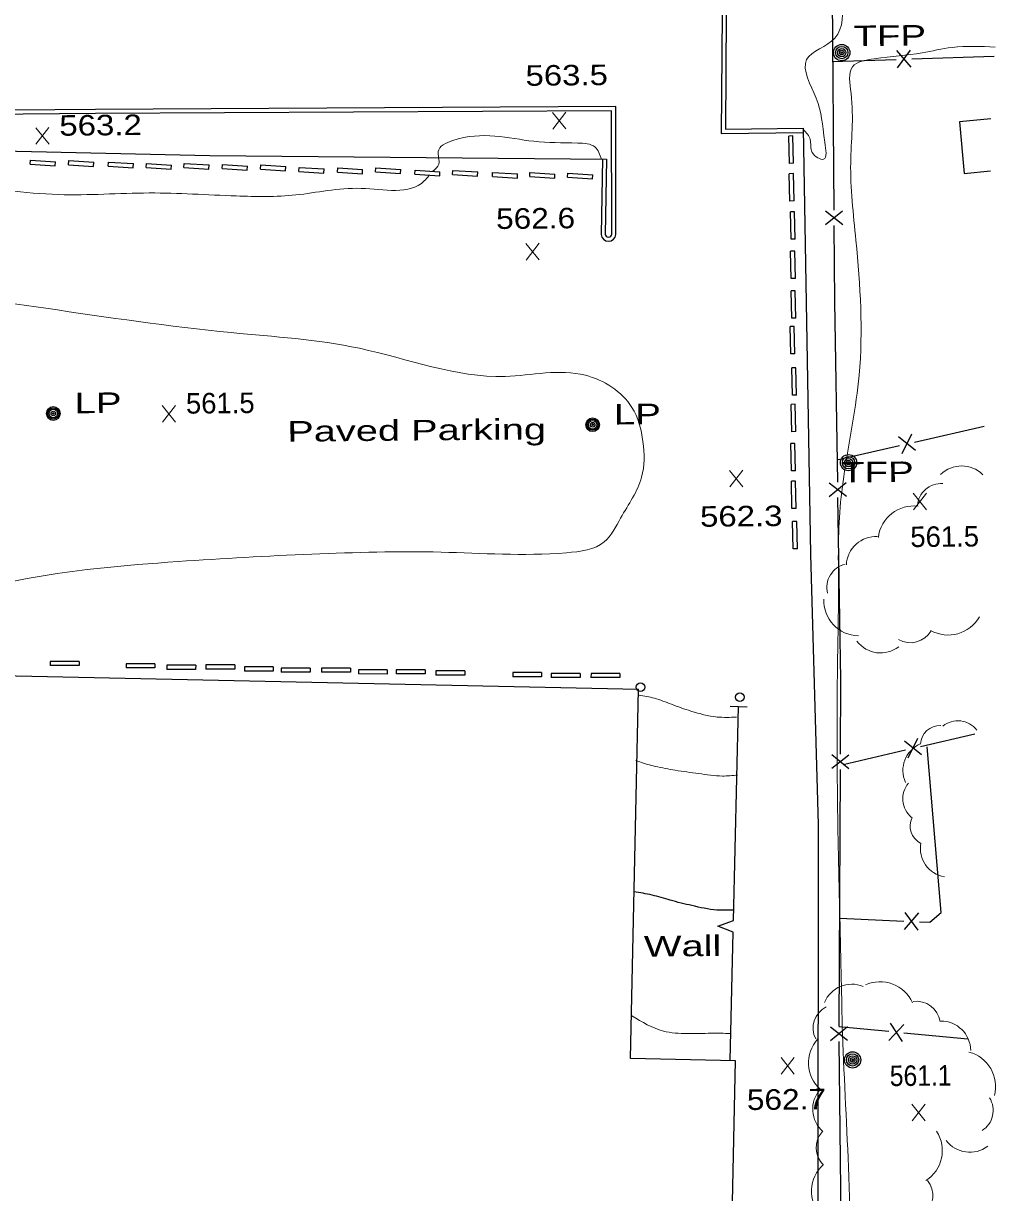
# Model space of a CAD drawing. Extents: x 2361708 to 2370558, y 6977955 to 6991887.
# Drawn here: x 2366796.4 to 2367023.8, y 6986482.1 to 6986755.5 of the extents above; entities that cross this region are included whole.
import ezdxf

# ---------------------------------------------------------------- set-up
doc = ezdxf.new("R2010")
doc.units = 0
doc.header["$LTSCALE"] = 1.9
for name, color, linetype, lineweight in [('11', 7, 'Continuous', 25), ('17', 7, 'Continuous', 25), ('18', 7, 'Continuous', 25), ('2', 7, 'Continuous', 25), ('20', 7, 'Continuous', 25), ('29', 7, 'Continuous', 13), ('31', 7, 'Continuous', 13), ('35', 7, 'Continuous', 13), ('7', 7, 'Continuous', 25)]:
    doc.layers.add(name, color=color, linetype=linetype, lineweight=lineweight)

msp = doc.modelspace()

# ---------------------------------------------------------------- linework, layer by layer
at = {"layer": '11'}
msp.add_lwpolyline([(2367022.728, 6986733.128), (2367015.354, 6986732.468), (2367016.449, 6986720.407), (2367022.634, 6986720.967)], dxfattribs=at)
msp.add_lwpolyline([(2366725.976, 6986429.298), (2366936.012, 6986424.548), (2366936.16, 6986430.989), (2366946.333, 6986430.756), (2366946.826, 6986452.562), (2366945.105, 6986452.595), (2366945.332, 6986463.498), (2366962.235, 6986463.149), (2366962.364, 6986469.641), (2366965.885, 6986469.564), (2366966.022, 6986476.116), (2366962.191, 6986476.199), (2366962.972, 6986512.868), (2366938.416, 6986513.395), (2366940.255, 6986599.697), (2366765.561, 6986603.424), (2366765.653, 6986607.385), (2366726.593, 6986608.243), (2366724.888, 6986531.023), (2366728.349, 6986530.946)], close=True, dxfattribs=at)
at = {"layer": '17'}
for p, q in [((2366986.05, 6986711.798), (2366985.657, 6986763.587)), ((2366985.589, 6986746.565), (2367000.585, 6986747.068)), ((2367004.043, 6986745.221), (2367000.716, 6986749.109)), ((2367000.844, 6986745.111), (2367003.915, 6986749.219)), ((2367004.184, 6986747.192), (2367023.438, 6986747.845)), ((2366988.043, 6986708.407), (2366984.022, 6986711.578)), ((2366988.022, 6986711.606), (2366984.042, 6986708.379)), ((2367001.962, 6986654.887), (2367004.179, 6986659.498)), ((2367004.837, 6986657.564), (2367021.152, 6986661.329)), ((2366986.706, 6986653.391), (2367001.325, 6986656.761)), ((2367005.076, 6986655.606), (2367001.065, 6986658.778)), ((2366988.908, 6986644.832), (2366984.858, 6986647.963)), ((2366988.857, 6986648.031), (2366984.908, 6986644.764)), ((2367003.38, 6986583.737), (2367005.596, 6986588.358)), ((2367006.244, 6986586.424), (2367018.947, 6986589.385)), ((2366988.134, 6986582.211), (2367002.742, 6986585.611)), ((2367006.503, 6986584.466), (2367002.473, 6986587.638)), ((2366989.493, 6986584.395), (2366985.483, 6986581.216)), ((2366989.483, 6986581.194), (2366985.492, 6986584.416)), ((2366987.206, 6986521.01), (2366987.505, 6986581.005)), ((2367002.502, 6986543.596), (2367005.865, 6986547.458)), ((2367005.693, 6986543.457), (2367002.674, 6986547.598)), ((2366987.396, 6986546.222), (2367002.383, 6986545.575)), ((2366989.199, 6986517.628), (2366985.158, 6986520.78)), ((2366989.158, 6986520.828), (2366985.198, 6986517.58)), ((2366998.799, 6986519.71), (2366987.108, 6986520.808)), ((2367002.364, 6986521.354), (2366998.808, 6986517.67)), ((2366999.181, 6986521.654), (2367001.991, 6986517.37)), ((2366987.941, 6986457.414), (2366987.23, 6986517.41)), ((2367017.316, 6986517.976), (2367002.383, 6986519.374))]:
    msp.add_line(p, q, dxfattribs=at)
for points in [[(2366986.885, 6986648.203), (2366986.213, 6986690.428), (2366986.074, 6986708.198)], [(2366987.52, 6986584.606), (2366987.614, 6986602.087), (2366986.94, 6986644.603)], [(2367005.975, 6986545.419), (2367008.436, 6986545.313), (2367011.084, 6986547.568), (2367007.826, 6986586.289)]]:
    msp.add_lwpolyline(points, dxfattribs=at)
at = {"layer": '18'}
for p, q in [((2366962.53, 6986545.716), (2366963.714, 6986595.71)), ((2366961.761, 6986512.957), (2366962.466, 6986542.945))]:
    msp.add_line(p, q, dxfattribs=at)
for points in [[(2366961.713, 6986595.791), (2366963.714, 6986595.71), (2366965.714, 6986595.629)], [(2366962.466, 6986542.945), (2366958.873, 6986544.351), (2366962.53, 6986545.716)]]:
    msp.add_lwpolyline(points, dxfattribs=at)
at = {"layer": '2'}
for p, q in [((2366976.384, 6986729.167), (2366975.424, 6986729.148)), ((2366975.565, 6986722.749), (2366975.424, 6986729.148)), ((2366976.525, 6986722.768), (2366976.384, 6986729.167)), ((2366798.008, 6986722.558), (2366798.069, 6986723.519)), ((2366798.008, 6986722.558), (2366803.853, 6986722.184)), ((2366798.069, 6986723.519), (2366803.913, 6986723.145)), ((2366803.853, 6986722.184), (2366803.913, 6986723.145)), ((2366806.98, 6986722.424), (2366807.041, 6986723.384)), ((2366806.98, 6986722.424), (2366812.824, 6986722.05)), ((2366807.041, 6986723.384), (2366812.885, 6986723.01)), ((2366812.824, 6986722.05), (2366812.885, 6986723.01)), ((2366816.264, 6986722.102), (2366816.325, 6986723.063)), ((2366816.264, 6986722.102), (2366822.107, 6986721.728)), ((2366816.325, 6986723.063), (2366822.168, 6986722.689)), ((2366822.107, 6986721.728), (2366822.168, 6986722.689)), ((2366825.138, 6986721.757), (2366825.198, 6986722.718)), ((2366825.198, 6986722.718), (2366831.042, 6986722.343)), ((2366830.981, 6986721.383), (2366831.042, 6986722.343)), ((2366833.937, 6986721.79), (2366833.998, 6986722.751)), ((2366833.998, 6986722.751), (2366839.842, 6986722.377)), ((2366839.781, 6986721.416), (2366839.842, 6986722.377)), ((2366842.95, 6986721.546), (2366843.012, 6986722.507)), ((2366843.012, 6986722.507), (2366848.855, 6986722.133)), ((2366848.794, 6986721.172), (2366848.855, 6986722.133)), ((2366851.892, 6986721.411), (2366851.953, 6986722.372)), ((2366851.953, 6986722.372), (2366857.797, 6986721.998)), ((2366931.853, 6986723.773), (2366931.542, 6986706.138)), ((2366932.814, 6986723.752), (2366932.501, 6986706.118)), ((2366976.525, 6986722.768), (2366975.565, 6986722.749)), ((2366825.138, 6986721.757), (2366830.981, 6986721.383)), ((2366833.937, 6986721.79), (2366839.781, 6986721.416)), ((2366842.95, 6986721.546), (2366848.794, 6986721.172)), ((2366851.892, 6986721.411), (2366857.736, 6986721.037)), ((2366857.736, 6986721.037), (2366857.797, 6986721.998)), ((2366860.828, 6986720.846), (2366860.888, 6986721.807)), ((2366860.828, 6986720.846), (2366866.672, 6986720.472)), ((2366860.888, 6986721.807), (2366866.733, 6986721.433)), ((2366866.672, 6986720.472), (2366866.733, 6986721.433)), ((2366869.869, 6986720.712), (2366869.93, 6986721.673)), ((2366869.869, 6986720.712), (2366875.713, 6986720.338)), ((2366869.93, 6986721.673), (2366875.774, 6986721.299)), ((2366875.713, 6986720.338), (2366875.774, 6986721.299)), ((2366878.81, 6986720.737), (2366878.87, 6986721.698)), ((2366878.81, 6986720.737), (2366884.654, 6986720.363)), ((2366878.87, 6986721.698), (2366884.715, 6986721.324)), ((2366884.654, 6986720.363), (2366884.715, 6986721.324)), ((2366887.955, 6986720.214), (2366888.016, 6986721.175)), ((2366887.955, 6986720.214), (2366893.799, 6986719.84)), ((2366888.016, 6986721.175), (2366893.86, 6986720.801)), ((2366893.799, 6986719.84), (2366893.86, 6986720.801)), ((2366896.796, 6986720.149), (2366896.857, 6986721.109)), ((2366896.796, 6986720.149), (2366902.64, 6986719.774)), ((2366896.857, 6986721.109), (2366902.701, 6986720.735)), ((2366902.64, 6986719.774), (2366902.701, 6986720.735)), ((2366906.111, 6986719.687), (2366906.172, 6986720.648)), ((2366906.111, 6986719.687), (2366911.955, 6986719.313)), ((2366906.172, 6986720.648), (2366912.016, 6986720.273)), ((2366911.955, 6986719.313), (2366912.016, 6986720.273)), ((2366914.841, 6986719.66), (2366914.902, 6986720.621)), ((2366914.841, 6986719.66), (2366920.686, 6986719.286)), ((2366914.902, 6986720.621), (2366920.746, 6986720.247)), ((2366920.686, 6986719.286), (2366920.746, 6986720.247)), ((2366923.684, 6986719.485), (2366923.745, 6986720.445)), ((2366923.684, 6986719.485), (2366929.527, 6986719.11)), ((2366923.745, 6986720.445), (2366929.588, 6986720.071)), ((2366929.527, 6986719.11), (2366929.588, 6986720.071)), ((2366976.518, 6986720.358), (2366975.558, 6986720.338)), ((2366975.699, 6986713.939), (2366975.558, 6986720.338)), ((2366976.659, 6986713.958), (2366976.518, 6986720.358)), ((2366976.659, 6986713.958), (2366975.699, 6986713.939)), ((2366976.803, 6986711.45), (2366975.843, 6986711.431)), ((2366975.984, 6986705.032), (2366975.843, 6986711.431)), ((2366976.944, 6986705.051), (2366976.803, 6986711.45)), ((2366976.944, 6986705.051), (2366975.984, 6986705.032)), ((2366976.831, 6986702.23), (2366975.871, 6986702.21)), ((2366976.012, 6986695.811), (2366975.871, 6986702.21)), ((2366976.972, 6986695.83), (2366976.831, 6986702.23)), ((2366976.972, 6986695.83), (2366976.012, 6986695.811)), ((2366976.959, 6986692.93), (2366975.999, 6986692.911)), ((2366976.14, 6986686.513), (2366975.999, 6986692.911)), ((2366977.1, 6986686.532), (2366976.959, 6986692.93)), ((2366977.1, 6986686.532), (2366976.14, 6986686.513)), ((2366976.698, 6986684.618), (2366975.739, 6986684.598)), ((2366975.879, 6986678.2), (2366975.739, 6986684.598)), ((2366976.839, 6986678.219), (2366976.698, 6986684.618)), ((2366976.839, 6986678.219), (2366975.879, 6986678.2)), ((2366977.1, 6986674.941), (2366976.14, 6986674.922)), ((2366976.281, 6986668.523), (2366976.14, 6986674.922)), ((2366977.241, 6986668.542), (2366977.1, 6986674.941)), ((2366977.241, 6986668.542), (2366976.281, 6986668.523)), ((2366976.931, 6986666.419), (2366975.972, 6986666.4)), ((2366976.112, 6986660), (2366975.972, 6986666.4)), ((2366977.072, 6986660.02), (2366976.931, 6986666.419)), ((2366977.072, 6986660.02), (2366976.112, 6986660)), ((2366976.889, 6986657.268), (2366975.929, 6986657.249)), ((2366976.07, 6986650.85), (2366975.929, 6986657.249)), ((2366977.029, 6986650.869), (2366976.889, 6986657.268)), ((2366977.002, 6986648.458), (2366976.043, 6986648.439)), ((2366976.184, 6986642.04), (2366976.043, 6986648.439)), ((2366977.029, 6986650.869), (2366976.07, 6986650.85)), ((2366977.144, 6986642.06), (2366977.002, 6986648.458)), ((2366977.144, 6986642.06), (2366976.184, 6986642.04)), ((2366977.303, 6986638.991), (2366976.343, 6986638.972)), ((2366976.484, 6986632.573), (2366976.343, 6986638.972)), ((2366977.444, 6986632.592), (2366977.303, 6986638.991)), ((2366977.444, 6986632.592), (2366976.484, 6986632.573)), ((2366802.695, 6986606.297), (2366802.694, 6986605.337)), ((2366809.445, 6986605.332), (2366802.694, 6986605.337)), ((2366809.446, 6986606.292), (2366802.695, 6986606.297)), ((2366809.446, 6986606.292), (2366809.445, 6986605.332)), ((2366820.432, 6986605.716), (2366820.431, 6986604.756)), ((2366827.181, 6986604.75), (2366820.431, 6986604.756)), ((2366827.182, 6986605.711), (2366820.432, 6986605.716)), ((2366827.182, 6986605.711), (2366827.181, 6986604.75)), ((2366829.966, 6986605.387), (2366829.964, 6986604.427)), ((2366836.716, 6986605.381), (2366829.966, 6986605.387)), ((2366836.716, 6986605.381), (2366836.715, 6986604.421)), ((2366839.115, 6986605.454), (2366839.114, 6986604.494)), ((2366845.865, 6986604.488), (2366839.114, 6986604.494)), ((2366845.866, 6986605.448), (2366839.115, 6986605.454)), ((2366845.866, 6986605.448), (2366845.865, 6986604.488)), ((2366848.12, 6986605), (2366848.119, 6986604.039)), ((2366854.87, 6986604.994), (2366848.12, 6986605)), ((2366854.87, 6986604.994), (2366854.869, 6986604.034)), ((2366856.713, 6986604.732), (2366856.712, 6986603.772)), ((2366863.463, 6986604.726), (2366856.713, 6986604.732)), ((2366863.463, 6986604.726), (2366863.462, 6986603.766)), ((2366866.174, 6986604.721), (2366866.173, 6986603.761)), ((2366872.924, 6986604.716), (2366866.174, 6986604.721)), ((2366872.924, 6986604.716), (2366872.923, 6986603.756)), ((2366836.715, 6986604.421), (2366829.964, 6986604.427)), ((2366854.869, 6986604.034), (2366848.119, 6986604.039)), ((2366863.462, 6986603.766), (2366856.712, 6986603.772)), ((2366872.923, 6986603.756), (2366866.173, 6986603.761)), ((2366874.768, 6986604.303), (2366874.767, 6986603.343)), ((2366881.517, 6986603.337), (2366874.767, 6986603.343)), ((2366881.518, 6986604.297), (2366874.768, 6986604.303)), ((2366881.518, 6986604.297), (2366881.517, 6986603.337)), ((2366883.608, 6986604.337), (2366883.607, 6986603.378)), ((2366890.357, 6986603.372), (2366883.607, 6986603.378)), ((2366890.358, 6986604.332), (2366883.608, 6986604.337)), ((2366890.358, 6986604.332), (2366890.357, 6986603.372)), ((2366892.921, 6986604.056), (2366892.92, 6986603.096)), ((2366899.671, 6986603.09), (2366892.92, 6986603.096)), ((2366899.671, 6986604.05), (2366892.921, 6986604.056)), ((2366899.671, 6986604.05), (2366899.671, 6986603.09)), ((2366917.626, 6986603.671), (2366910.875, 6986603.677)), ((2366910.875, 6986603.677), (2366910.875, 6986602.717)), ((2366917.625, 6986602.711), (2366910.875, 6986602.717)), ((2366917.626, 6986603.671), (2366917.625, 6986602.711)), ((2366919.888, 6986603.493), (2366919.887, 6986602.533)), ((2366926.637, 6986602.527), (2366919.887, 6986602.533)), ((2366926.638, 6986603.487), (2366919.888, 6986603.493)), ((2366926.638, 6986603.487), (2366926.637, 6986602.527)), ((2366929.178, 6986603.451), (2366929.177, 6986602.491)), ((2366935.928, 6986602.485), (2366929.177, 6986602.491)), ((2366935.929, 6986603.445), (2366929.178, 6986603.451)), ((2366935.929, 6986603.445), (2366935.928, 6986602.485))]:
    msp.add_line(p, q, dxfattribs=at)
for points in [[(2366959.842, 6986757.721), (2366959.648, 6986729.747), (2366978.786, 6986730)], [(2366960.802, 6986757.71), (2366960.619, 6986730.717), (2366978.777, 6986730.96)], [(2366934.991, 6986706.151), (2366934.967, 6986736.043), (2366813.267, 6986735.374), (2366727.72, 6986734.62), (2366727.585, 6986712.038)], [(2366934.031, 6986706.152), (2366934.006, 6986735.073), (2366813.276, 6986734.414), (2366728.679, 6986733.669), (2366728.546, 6986712.036)], [(2366978.777, 6986730.96), (2366980.486, 6986631.291), (2366982.347, 6986568.135), (2366982.177, 6986381.135), (2366897.512, 6986381.199), (2366784.559, 6986380.984), (2366694.932, 6986384.401), (2366631.052, 6986388.343)], [(2366732.173, 6986727.022), (2366840.001, 6986724.588), (2366932.814, 6986723.752)]]:
    msp.add_lwpolyline(points, dxfattribs=at)
for radius in [1.729, 0.769]:
    msp.add_arc((2366933.265, 6986706.273), radius, 184.44701, 355.98194, dxfattribs=at)
at = {"layer": '20'}
for centre, radius in [((2366987.819, 6986748.646), 1.9), ((2366987.819, 6986748.646), 1.442), ((2366987.819, 6986748.646), 0.973), ((2366987.819, 6986748.646), 0.539), ((2366987.819, 6986748.646), 0.192), ((2366803.424, 6986664.257), 1.6), ((2366803.424, 6986664.257), 1.3), ((2366803.424, 6986664.257), 1), ((2366803.424, 6986664.257), 0.539), ((2366803.424, 6986664.257), 0.192), ((2366929.565, 6986661.628), 1.6), ((2366929.565, 6986661.628), 1.3), ((2366929.565, 6986661.628), 1), ((2366929.565, 6986661.628), 0.539), ((2366929.565, 6986661.628), 0.192), ((2366989.412, 6986652.757), 1.9), ((2366989.412, 6986652.757), 1.442), ((2366989.412, 6986652.757), 0.973), ((2366989.412, 6986652.757), 0.539), ((2366989.412, 6986652.757), 0.192), ((2366990.361, 6986513.099), 1.9), ((2366990.361, 6986513.099), 1.442), ((2366990.361, 6986513.099), 0.973), ((2366990.361, 6986513.099), 0.539), ((2366990.361, 6986513.099), 0.192)]:
    msp.add_circle(centre, radius, dxfattribs=at)
at = {"layer": '29'}
for centre, radius, start, end in [((2367015.864, 6986645.035), 6.976, 44.82125, 134.82125), ((2367011.098, 6986642.325), 5.574, 86.37682, 176.37682), ((2367004.692, 6986634.282), 8.367, 83.09156, 173.09156), ((2366995.866, 6986628.532), 6.976, 87.22092, 177.22092), ((2366989.92, 6986623.603), 5.574, 103.70121, 193.70121), ((2366991.98, 6986620.609), 8.367, 178.25566, 268.25566), ((2367012.714, 6986620.827), 8.367, 240.61566, 330.61566), ((2367003.869, 6986616.228), 5.574, 240.16006, 330.16006), ((2366996.916, 6986615.244), 6.976, 217.36832, 307.36832), ((2367010.753, 6986586.749), 4.525, 87.19167, 177.19167), ((2367014.977, 6986586.735), 5.662, 38.28161, 128.28161), ((2367008.922, 6986580.779), 6.791, 114.08676, 204.08676), ((2367007.763, 6986574.179), 5.662, 140.28257, 230.28257), ((2367008.341, 6986567.771), 4.525, 153.27091, 243.27091), ((2367012.998, 6986562.597), 6.791, 170.06813, 260.06813), ((2366990.195, 6986523.854), 6.953, 67.46087, 157.46087), ((2366996.767, 6986523.04), 8.339, 24.15546, 114.15546), ((2366986.687, 6986520.535), 5.556, 116.94465, 206.94465), ((2367005.307, 6986521.254), 5.556, 8.20209, 98.20209), ((2367011.025, 6986515.234), 6.953, 0.51476, 90.51476), ((2366988.396, 6986512.4), 8.339, 138.14634, 228.14634), ((2367015.473, 6986506.857), 8.339, 345.41914, 75.41914), ((2366987.983, 6986501.595), 6.953, 138.71502, 228.71502), ((2367017.684, 6986501.271), 5.556, 301.99114, 31.99114), ((2366987.377, 6986492.558), 5.556, 137.07283, 227.07283), ((2367002.996, 6986491.909), 8.339, 302.59662, 32.59662), ((2367017.771, 6986498.461), 6.953, 217.1387, 307.1387), ((2366989.069, 6986482.389), 8.339, 132.28995, 222.28995), ((2367003.584, 6986481.347), 5.556, 309.64887, 39.64887)]:
    msp.add_arc(centre, radius, start, end, dxfattribs=at)
at = {"layer": '31'}
for p, q in [((2366923.326, 6986730.812), (2366920.209, 6986734.662)), ((2366920.246, 6986730.782), (2366923.289, 6986734.691)), ((2366802.414, 6986727.241), (2366799.297, 6986731.091)), ((2366799.334, 6986727.211), (2366802.377, 6986731.12)), ((2366917.068, 6986700.181), (2366913.95, 6986704.031)), ((2366913.987, 6986700.152), (2366917.03, 6986704.061)), ((2366832.024, 6986662.259), (2366828.908, 6986666.11)), ((2366828.944, 6986662.23), (2366831.987, 6986666.139)), ((2366961.635, 6986647.072), (2366964.678, 6986650.981)), ((2366964.715, 6986647.102), (2366961.598, 6986650.952)), ((2367007.678, 6986641.77), (2367004.561, 6986645.621)), ((2367004.598, 6986641.741), (2367007.641, 6986645.65)), ((2366976.732, 6986509.779), (2366973.616, 6986513.63)), ((2366973.653, 6986509.75), (2366976.696, 6986513.659)), ((2367007.358, 6986498.891), (2367004.241, 6986502.741)), ((2367004.278, 6986498.861), (2367007.321, 6986502.77))]:
    msp.add_line(p, q, dxfattribs=at)
at = {"layer": '31', "lineweight": 25}
msp.add_spline([(2366962.547, 6986548.126), (2366958.616, 6986548.149), (2366952.756, 6986549.183), (2366947.724, 6986550.445), (2366943.462, 6986551.625), (2366939.215, 6986552.404)], degree=3, dxfattribs=at)
at = {"layer": '35'}
for points in [[(2366987.981, 6986763.198), (2366988.009, 6986761.279), (2366986.237, 6986752.052), (2366979.615, 6986747.008), (2366981.841, 6986737.959), (2366983.869, 6986727.698), (2366983.567, 6986723.695), (2366980.941, 6986725.27), (2366980.432, 6986728.345), (2366978.88, 6986730.641)], [(2367023.738, 6986749.948), (2367013.619, 6986749.852), (2367006.6, 6986748.605), (2366995.444, 6986747.209), (2366990.341, 6986745.34), (2366990, 6986739.157), (2366989.915, 6986722.865), (2366991.127, 6986704.756), (2366991.887, 6986673.251), (2366988.481, 6986650.758), (2366987.352, 6986641.137), (2366987.053, 6986622.203), (2366986.833, 6986605.37), (2366986.743, 6986590.688), (2366986.997, 6986562.91), (2366987.687, 6986533.495), (2366987.954, 6986521.247), (2366989.38, 6986488.059), (2366990.04, 6986450.193), (2366989.98, 6986419.741), (2366989.959, 6986405.09), (2366990.565, 6986389.845), (2366990.942, 6986380.648), (2366989.972, 6986374.369), (2366986.994, 6986375.141), (2366984.882, 6986378.551), (2366976.556, 6986380.181), (2366965.014, 6986380.362), (2366948.545, 6986380.094), (2366929.743, 6986381.326), (2366910.19, 6986381.56), (2366889.415, 6986381.992), (2366870.226, 6986382.78), (2366869.195, 6986383.97)], [(2366931.644, 6986723.711), (2366930.127, 6986726.556), (2366926.098, 6986727.488), (2366915.803, 6986727.92), (2366896.841, 6986728.079), (2366893.425, 6986725.487), (2366893.593, 6986722.598), (2366892.119, 6986720.884)], [(2366891.238, 6986719.856), (2366890.19, 6986718.646), (2366875.406, 6986716.895), (2366860.11, 6986715.359), (2366846.181, 6986715.127), (2366825.874, 6986715.823), (2366804.646, 6986715.462), (2366781.016, 6986717.506), (2366764.732, 6986717.822), (2366751.782, 6986717.748), (2366743.267, 6986718.227), (2366736.168, 6986718.099), (2366733.044, 6986718.46)], [(2366730.443, 6986614.59), (2366744.141, 6986618.071), (2366769.51, 6986620.352), (2366794.955, 6986625.245), (2366832.604, 6986629.633), (2366863.879, 6986631.371), (2366894.157, 6986631.839), (2366923.42, 6986631.688), (2366932.296, 6986634.232), (2366936.113, 6986639.809), (2366941.022, 6986649.376), (2366941.333, 6986657.689), (2366938.737, 6986665.695), (2366927.864, 6986673.202), (2366909.066, 6986672.943), (2366875.032, 6986679.5), (2366845.056, 6986683.164), (2366801.689, 6986688.852), (2366765.388, 6986693.037), (2366740.787, 6986693.002), (2366717.311, 6986689.339), (2366699.871, 6986687.143)], [(2366868.457, 6986384.822), (2366865.474, 6986388.284), (2366866.498, 6986402.495), (2366860.138, 6986407.784), (2366851.487, 6986408.822), (2366821.872, 6986410.331), (2366794.873, 6986411.133), (2366770.463, 6986412.031), (2366743.627, 6986413.606), (2366725.518, 6986415.484), (2366710.239, 6986419.488), (2366701.568, 6986428.006), (2366698.679, 6986441.48), (2366695.485, 6986459.8), (2366692.971, 6986476.927), (2366692.195, 6986496.53), (2366693.808, 6986515.126), (2366698.154, 6986534.509), (2366700.997, 6986560.417), (2366709.202, 6986587.256), (2366717.142, 6986600.983), (2366721.875, 6986602.788), (2366722.497, 6986614.094), (2366724.46, 6986616.983)], [(2366963.197, 6986593.245), (2366958.697, 6986593.282), (2366952.564, 6986594.663), (2366947.988, 6986596.27), (2366944.014, 6986597.682), (2366940.407, 6986598.408)], [(2366963.466, 6986579.706), (2366959.908, 6986579.483), (2366954.352, 6986580.06), (2366948.895, 6986580.838), (2366944.216, 6986581.743), (2366940.576, 6986582.778), (2366939.683, 6986583.1)], [(2366961.792, 6986519.288), (2366957.261, 6986519.325), (2366951.662, 6986519.242), (2366946.105, 6986519.848), (2366938.761, 6986523.388)]]:
    msp.add_spline(points, degree=3, dxfattribs=at)
at = {"layer": '7'}
for centre in [(2366940.75, 6986600.241), (2366963.993, 6986597.932)]:
    msp.add_circle(centre, 1, dxfattribs=at)

# ---------------------------------------------------------------- texts
at = {"layer": '18', "width": 1.45}
msp.add_text('Wall', height=4.8, rotation=0.545, dxfattribs=at).set_placement((2366941.579, 6986537.246))
at = {"layer": '2', "width": 1.45}
msp.add_text('Paved Parking', height=4.8, rotation=0.545, dxfattribs=at).set_placement((2366858.149, 6986657.658))
at = {"layer": '20', "width": 1.4}
for s, p in [('  TFP', (2366985.595, 6986750.105)), ('  LP', (2366803.424, 6986664.257)), ('  LP', (2366929.565, 6986661.627)), ('  TFP', (2366982.707, 6986648.053))]:
    msp.add_text(s, height=4.8, rotation=0.545, dxfattribs=at).set_placement(p)
at = {"layer": '31'}
for s, width, p in [('563.5', 1.2, (2366913.88, 6986740.882)), ('563.2', 1.2, (2366804.855, 6986729.204)), ('562.6', 1.15, (2366907.008, 6986707.405)), ('562.3', 1.2, (2366954.703, 6986637.766)), ('561.1', 0.9, (2366999.08, 6986506.972)), ('562.7', 1.15, (2366965.662, 6986501.383))]:
    msp.add_text(s, height=4.8, rotation=0.545, dxfattribs=dict(at, width=width)).set_placement(p)
for p in [(2366834.465, 6986664.223), (2367003.891, 6986633.014)]:
    msp.add_text('561.5', height=4.8, rotation=0.545, dxfattribs=at).set_placement(p)

doc.saveas('drawing.dxf')
